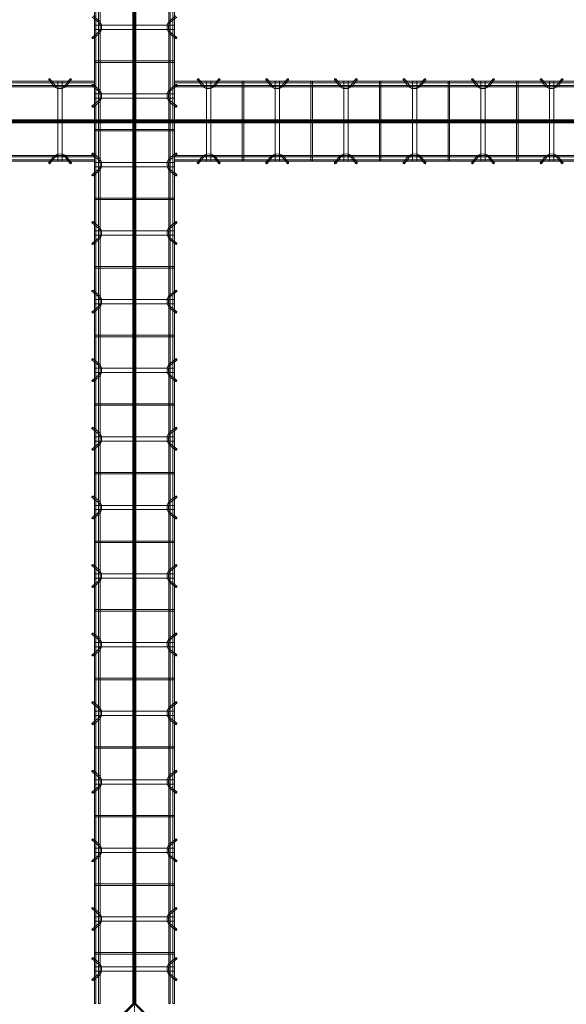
# Model space of a CAD drawing. Header units: inches. Extents: x -4136 to 1945, y -6639 to 12387.
# Tile 356 of 656: x -2847 to -2752, y 10487 to 10660. Entities that reach past the tile are written whole.
import ezdxf

# ---------------------------------------------------------------- set-up
doc = ezdxf.new("R2010")
doc.units = ezdxf.units.IN
doc.header["$MEASUREMENT"] = 0
doc.linetypes.add('Línea de rejilla', pattern=[0.875, 0.5, -0.125, 0.125, -0.125])
for name, color, linetype, lineweight in [('A-FLOR', 7, 'Continuous', 9), ('A-GENM', 7, 'Continuous', 9), ('S-BEAM', 7, 'Continuous', 9), ('S-GRID', 7, 'Continuous', 9)]:
    doc.layers.add(name, color=color, linetype=linetype, lineweight=lineweight)

# ---------------------------------------------------------------- blocks, each defined once
blk = doc.blocks.new('Dowel bar assembly - Dowel bar assembly-673887-SLAB ON GROUND JOINTS')
at = {"layer": 'S-BEAM', "color": 253, "true_color": 0xaaaaaa}
for p, q in [((149.1, 1.98), (0, 1.98)), ((0, 1.98), (0, 1.72)), ((0, 1.72), (0, 1.98)), ((4.02, 2.23), (4.97, 1.03)), ((5.18, 1.19), (4.23, 2.39)), ((5.63, 1.99), (5.63, -12.01)), ((6.38, 1.99), (5.63, 1.99)), ((5.63, 1.99), (6.38, 1.99)), ((6.38, -12.01), (6.38, 1.99)), ((7.76, 2.39), (6.81, 1.19)), ((7.01, 1.03), (7.96, 2.23)), ((11.87, 1.99), (11.87, -12.01)), ((12.13, 1.99), (11.87, 1.99)), ((11.87, 1.99), (12.13, 1.99)), ((12.13, -12.01), (12.13, 1.99)), ((16.02, 2.23), (16.97, 1.03)), ((17.18, 1.19), (16.23, 2.39)), ((17.63, 1.99), (17.63, -12.01)), ((18.38, 1.99), (17.63, 1.99)), ((17.63, 1.99), (18.38, 1.99)), ((18.38, -12.01), (18.38, 1.99)), ((19.76, 2.39), (18.81, 1.19)), ((19.01, 1.03), (19.96, 2.23)), ((23.87, 1.99), (23.87, -12.01)), ((24.13, 1.99), (23.87, 1.99)), ((23.87, 1.99), (24.13, 1.99)), ((24.13, -12.01), (24.13, 1.99)), ((28.02, 2.23), (28.97, 1.03)), ((29.18, 1.19), (28.23, 2.39)), ((29.63, 1.99), (29.63, -12.01)), ((30.38, 1.99), (29.63, 1.99)), ((29.63, 1.99), (30.38, 1.99)), ((30.38, -12.01), (30.38, 1.99)), ((31.76, 2.39), (30.81, 1.19)), ((31.01, 1.03), (31.96, 2.23)), ((35.87, 1.99), (35.87, -12.01)), ((36.13, 1.99), (35.87, 1.99)), ((35.87, 1.99), (36.13, 1.99)), ((36.13, -12.01), (36.13, 1.99)), ((40.02, 2.23), (40.97, 1.03)), ((41.18, 1.19), (40.23, 2.39)), ((41.63, 1.99), (41.63, -12.01)), ((42.38, 1.99), (41.63, 1.99)), ((41.63, 1.99), (42.38, 1.99)), ((42.38, -12.01), (42.38, 1.99)), ((43.76, 2.39), (42.81, 1.19)), ((43.01, 1.03), (43.96, 2.23)), ((47.87, 1.99), (47.87, -12.01)), ((48.13, 1.99), (47.87, 1.99)), ((47.87, 1.99), (48.13, 1.99)), ((48.13, -12.01), (48.13, 1.99)), ((52.02, 2.23), (52.97, 1.03)), ((53.18, 1.19), (52.23, 2.39)), ((53.63, 1.99), (53.63, -12.01)), ((54.38, 1.99), (53.63, 1.99)), ((53.63, 1.99), (54.38, 1.99)), ((54.38, -12.01), (54.38, 1.99)), ((55.76, 2.39), (54.81, 1.19)), ((55.01, 1.03), (55.96, 2.23)), ((59.87, 1.99), (59.87, -12.01)), ((60.13, 1.99), (59.87, 1.99)), ((59.87, 1.99), (60.13, 1.99)), ((60.13, -12.01), (60.13, 1.99)), ((64.02, 2.23), (64.97, 1.03)), ((65.18, 1.19), (64.23, 2.39)), ((65.63, 1.99), (65.63, -12.01)), ((66.38, 1.99), (65.63, 1.99)), ((65.63, 1.99), (66.38, 1.99)), ((66.38, -12.01), (66.38, 1.99)), ((67.76, 2.39), (66.81, 1.19)), ((67.01, 1.03), (67.96, 2.23)), ((0, 1.72), (149.1, 1.72)), ((149.1, 1.25), (0, 1.25)), ((0, 0.99), (0, 1.25)), ((0, 1.25), (0, 0.99)), ((0, 0.99), (149.1, 0.99)), ((149.1, -11.01), (0, -11.01)), ((0, -11.27), (0, -11.01)), ((0, -11.01), (0, -11.27)), ((0, -11.27), (149.1, -11.27)), ((149.1, -11.74), (0, -11.74)), ((0, -12), (0, -11.74)), ((0, -11.74), (0, -12)), ((0, -12), (149.1, -12)), ((4.97, -11.05), (4.02, -12.25)), ((4.23, -12.41), (5.18, -11.21)), ((6.38, -12.01), (5.63, -12.01)), ((5.63, -12.01), (6.38, -12.01)), ((6.81, -11.21), (7.76, -12.41)), ((7.96, -12.25), (7.01, -11.05)), ((12.13, -12.01), (11.87, -12.01)), ((11.87, -12.01), (12.13, -12.01)), ((16.97, -11.05), (16.02, -12.25)), ((16.23, -12.41), (17.18, -11.21)), ((18.38, -12.01), (17.63, -12.01)), ((17.63, -12.01), (18.38, -12.01)), ((18.81, -11.21), (19.76, -12.41)), ((19.96, -12.25), (19.01, -11.05)), ((24.13, -12.01), (23.87, -12.01)), ((23.87, -12.01), (24.13, -12.01)), ((28.97, -11.05), (28.02, -12.25)), ((28.23, -12.41), (29.18, -11.21)), ((30.38, -12.01), (29.63, -12.01)), ((29.63, -12.01), (30.38, -12.01)), ((30.81, -11.21), (31.76, -12.41)), ((31.96, -12.25), (31.01, -11.05)), ((36.13, -12.01), (35.87, -12.01)), ((35.87, -12.01), (36.13, -12.01)), ((40.97, -11.05), (40.02, -12.25)), ((40.23, -12.41), (41.18, -11.21)), ((42.38, -12.01), (41.63, -12.01)), ((41.63, -12.01), (42.38, -12.01)), ((42.81, -11.21), (43.76, -12.41)), ((43.96, -12.25), (43.01, -11.05)), ((48.13, -12.01), (47.87, -12.01)), ((47.87, -12.01), (48.13, -12.01)), ((52.97, -11.05), (52.02, -12.25)), ((52.23, -12.41), (53.18, -11.21)), ((54.38, -12.01), (53.63, -12.01)), ((53.63, -12.01), (54.38, -12.01)), ((54.81, -11.21), (55.76, -12.41)), ((55.96, -12.25), (55.01, -11.05)), ((60.13, -12.01), (59.87, -12.01)), ((59.87, -12.01), (60.13, -12.01)), ((64.97, -11.05), (64.02, -12.25)), ((64.23, -12.41), (65.18, -11.21)), ((66.38, -12.01), (65.63, -12.01)), ((65.63, -12.01), (66.38, -12.01)), ((66.81, -11.21), (67.76, -12.41)), ((67.96, -12.25), (67.01, -11.05))]:
    blk.add_line(p, q, dxfattribs=at)
at = {"layer": 'S-BEAM', "color": 253, "true_color": 0xaaaaaa, "flags": 128}
for points in [[(4.97, 1.03), (5.53, 0.73), (6.39, 0.72), (6.97, 0.99), (7.01, 1.03)], [(5.18, 1.19), (5.62, 0.97), (6.38, 0.98), (6.81, 1.19)], [(16.97, 1.03), (17.53, 0.73), (18.39, 0.72), (18.97, 0.99), (19.01, 1.03)], [(17.18, 1.19), (17.62, 0.97), (18.38, 0.98), (18.81, 1.19)], [(28.97, 1.03), (29.53, 0.73), (30.39, 0.72), (30.97, 0.99), (31.01, 1.03)], [(29.18, 1.19), (29.62, 0.97), (30.38, 0.98), (30.81, 1.19)], [(40.97, 1.03), (41.53, 0.73), (42.39, 0.72), (42.97, 0.99), (43.01, 1.03)], [(41.18, 1.19), (41.62, 0.97), (42.38, 0.98), (42.81, 1.19)], [(52.97, 1.03), (53.53, 0.73), (54.39, 0.72), (54.97, 0.99), (55.01, 1.03)], [(53.18, 1.19), (53.62, 0.97), (54.38, 0.98), (54.81, 1.19)], [(64.97, 1.03), (65.53, 0.73), (66.39, 0.72), (66.97, 0.99), (67.01, 1.03)], [(65.18, 1.19), (65.62, 0.97), (66.38, 0.98), (66.81, 1.19)], [(4.97, -11.05), (5.53, -10.75), (6.39, -10.74), (6.97, -11.01), (7.01, -11.05)], [(5.18, -11.21), (5.62, -10.99), (6.38, -11), (6.81, -11.21)], [(16.97, -11.05), (17.53, -10.75), (18.39, -10.74), (18.97, -11.01), (19.01, -11.05)], [(17.18, -11.21), (17.62, -10.99), (18.38, -11), (18.81, -11.21)], [(28.97, -11.05), (29.53, -10.75), (30.39, -10.74), (30.97, -11.01), (31.01, -11.05)], [(29.18, -11.21), (29.62, -10.99), (30.38, -11), (30.81, -11.21)], [(40.97, -11.05), (41.53, -10.75), (42.39, -10.74), (42.97, -11.01), (43.01, -11.05)], [(41.18, -11.21), (41.62, -10.99), (42.38, -11), (42.81, -11.21)], [(52.97, -11.05), (53.53, -10.75), (54.39, -10.74), (54.97, -11.01), (55.01, -11.05)], [(53.18, -11.21), (53.62, -10.99), (54.38, -11), (54.81, -11.21)], [(64.97, -11.05), (65.53, -10.75), (66.39, -10.74), (66.97, -11.01), (67.01, -11.05)], [(65.18, -11.21), (65.62, -10.99), (66.38, -11), (66.81, -11.21)]]:
    blk.add_lwpolyline(points, dxfattribs=at)
at = {"layer": 'S-BEAM', "color": 253, "true_color": 0xaaaaaa}
for centre, major_axis, start_param, end_param in [((4.12, 2.31), (0.101, 0.08), 5.709265, 8.850858), ((4.12, 2.31), (0.101, 0.08), 2.567673, 5.709265), ((7.86, 2.31), (-0.101, 0.08), 3.715513, 6.857105), ((7.86, 2.31), (-0.101, 0.08), 0.57392, 3.715513), ((16.12, 2.31), (0.101, 0.08), 5.709265, 8.850858), ((16.12, 2.31), (0.101, 0.08), 2.567673, 5.709265), ((19.86, 2.31), (-0.101, 0.08), 3.715513, 6.857105), ((19.86, 2.31), (-0.101, 0.08), 0.57392, 3.715513), ((28.12, 2.31), (0.101, 0.08), 5.709265, 8.850858), ((28.12, 2.31), (0.101, 0.08), 2.567673, 5.709265), ((31.86, 2.31), (-0.101, 0.08), 3.715513, 6.857105), ((31.86, 2.31), (-0.101, 0.08), 0.57392, 3.715513), ((40.12, 2.31), (0.101, 0.08), 5.709265, 8.850858), ((40.12, 2.31), (0.101, 0.08), 2.567673, 5.709265), ((43.86, 2.31), (-0.101, 0.08), 3.715513, 6.857105), ((43.86, 2.31), (-0.101, 0.08), 0.57392, 3.715513), ((52.12, 2.31), (0.101, 0.08), 5.709265, 8.850858), ((52.12, 2.31), (0.101, 0.08), 2.567673, 5.709265), ((55.86, 2.31), (-0.101, 0.08), 3.715513, 6.857105), ((55.86, 2.31), (-0.101, 0.08), 0.57392, 3.715513), ((64.12, 2.31), (0.101, 0.08), 5.709265, 8.850858), ((64.12, 2.31), (0.101, 0.08), 2.567673, 5.709265), ((67.86, 2.31), (-0.101, 0.08), 3.715513, 6.857105), ((67.86, 2.31), (-0.101, 0.08), 0.57392, 3.715513), ((4.12, -12.33), (-0.101, 0.08), 3.715513, 6.857105), ((4.12, -12.33), (-0.101, 0.08), 0.57392, 3.715513), ((7.86, -12.33), (0.101, 0.08), 5.709265, 8.850858), ((7.86, -12.33), (0.101, 0.08), 2.567673, 5.709265), ((16.12, -12.33), (-0.101, 0.08), 3.715513, 6.857105), ((16.12, -12.33), (-0.101, 0.08), 0.57392, 3.715513), ((19.86, -12.33), (0.101, 0.08), 5.709265, 8.850858), ((19.86, -12.33), (0.101, 0.08), 2.567673, 5.709265), ((28.12, -12.33), (-0.101, 0.08), 3.715513, 6.857105), ((28.12, -12.33), (-0.101, 0.08), 0.57392, 3.715513), ((31.86, -12.33), (0.101, 0.08), 5.709265, 8.850858), ((31.86, -12.33), (0.101, 0.08), 2.567673, 5.709265), ((40.12, -12.33), (-0.101, 0.08), 3.715513, 6.857105), ((40.12, -12.33), (-0.101, 0.08), 0.57392, 3.715513), ((43.86, -12.33), (0.101, 0.08), 5.709265, 8.850858), ((43.86, -12.33), (0.101, 0.08), 2.567673, 5.709265), ((52.12, -12.33), (-0.101, 0.08), 3.715513, 6.857105), ((52.12, -12.33), (-0.101, 0.08), 0.57392, 3.715513), ((55.86, -12.33), (0.101, 0.08), 5.709265, 8.850858), ((55.86, -12.33), (0.101, 0.08), 2.567673, 5.709265), ((64.12, -12.33), (-0.101, 0.08), 3.715513, 6.857105), ((64.12, -12.33), (-0.101, 0.08), 0.57392, 3.715513), ((67.86, -12.33), (0.101, 0.08), 5.709265, 8.850858), ((67.86, -12.33), (0.101, 0.08), 2.567673, 5.709265)]:
    blk.add_ellipse(centre, major_axis=major_axis, ratio=0.816528, start_param=start_param, end_param=end_param, dxfattribs=at)
blk = doc.blocks.new('Dowel bar assembly - Dowel bar assembly-674113-SLAB ON GROUND JOINTS')
at = {"layer": 'S-BEAM', "color": 253, "true_color": 0xaaaaaa}
for p, q in [((148.9, 1.98), (0, 1.98)), ((140.92, 2.23), (141.87, 1.03)), ((142.07, 1.19), (141.12, 2.39)), ((142.52, 1.99), (142.52, -12.01)), ((143.27, 1.99), (142.52, 1.99)), ((142.52, 1.99), (143.27, 1.99)), ((143.27, -12.01), (143.27, 1.99)), ((144.66, 2.39), (143.71, 1.19)), ((143.91, 1.03), (144.86, 2.23)), ((148.9, 1.98), (148.9, 1.72)), ((148.9, 1.72), (148.9, 1.98)), ((0, 1.72), (148.9, 1.72)), ((148.9, 1.25), (0, 1.25)), ((0, 0.99), (148.9, 0.99)), ((148.9, 0.99), (148.9, 1.25)), ((148.9, 1.25), (148.9, 0.99)), ((148.9, -11.01), (0, -11.01)), ((0, -11.27), (148.9, -11.27)), ((148.9, -11.74), (0, -11.74)), ((0, -12), (148.9, -12)), ((141.87, -11.05), (140.92, -12.25)), ((141.12, -12.41), (142.07, -11.21)), ((143.27, -12.01), (142.52, -12.01)), ((142.52, -12.01), (143.27, -12.01)), ((143.71, -11.21), (144.66, -12.41)), ((144.86, -12.25), (143.91, -11.05)), ((148.9, -11.27), (148.9, -11.01)), ((148.9, -11.01), (148.9, -11.27)), ((148.9, -12), (148.9, -11.74)), ((148.9, -11.74), (148.9, -12))]:
    blk.add_line(p, q, dxfattribs=at)
at = {"layer": 'S-BEAM', "color": 253, "true_color": 0xaaaaaa, "flags": 128}
for points in [[(141.87, 1.03), (142.42, 0.73), (143.28, 0.72), (143.87, 0.99), (143.91, 1.03)], [(142.07, 1.19), (142.52, 0.97), (143.28, 0.98), (143.71, 1.19)], [(141.87, -11.05), (142.42, -10.75), (143.28, -10.74), (143.87, -11.01), (143.91, -11.05)], [(142.07, -11.21), (142.52, -10.99), (143.28, -11), (143.71, -11.21)]]:
    blk.add_lwpolyline(points, dxfattribs=at)
at = {"layer": 'S-BEAM', "color": 253, "true_color": 0xaaaaaa}
for centre, major_axis, start_param, end_param in [((141.02, 2.31), (0.101, 0.08), 5.709265, 8.850858), ((141.02, 2.31), (0.101, 0.08), 2.567673, 5.709265), ((144.76, 2.31), (-0.101, 0.08), 3.715513, 6.857105), ((144.76, 2.31), (-0.101, 0.08), 0.57392, 3.715513), ((141.02, -12.33), (-0.101, 0.08), 3.715513, 6.857105), ((141.02, -12.33), (-0.101, 0.08), 0.57392, 3.715513), ((144.76, -12.33), (0.101, 0.08), 5.709265, 8.850858), ((144.76, -12.33), (0.101, 0.08), 2.567673, 5.709265)]:
    blk.add_ellipse(centre, major_axis=major_axis, ratio=0.816528, start_param=start_param, end_param=end_param, dxfattribs=at)
blk = doc.blocks.new('Dowel bar assembly - Dowel bar assembly-675476-SLAB ON GROUND JOINTS')
at = {"layer": 'S-BEAM', "color": 253, "true_color": 0xaaaaaa}
for p, q in [((308.76, 1.98), (0, 1.98)), ((136.02, 2.23), (136.97, 1.03)), ((137.18, 1.19), (136.23, 2.39)), ((137.63, 1.99), (137.63, -12.01)), ((138.38, 1.99), (137.63, 1.99)), ((137.63, 1.99), (138.38, 1.99)), ((138.38, -12.01), (138.38, 1.99)), ((139.76, 2.39), (138.81, 1.19)), ((139.01, 1.03), (139.96, 2.23)), ((143.87, 1.99), (143.87, -12.01)), ((144.13, 1.99), (143.87, 1.99)), ((143.87, 1.99), (144.13, 1.99)), ((144.13, -12.01), (144.13, 1.99)), ((148.02, 2.23), (148.97, 1.03)), ((149.18, 1.19), (148.23, 2.39)), ((149.63, 1.99), (149.63, -12.01)), ((150.38, 1.99), (149.63, 1.99)), ((149.63, 1.99), (150.38, 1.99)), ((150.38, -12.01), (150.38, 1.99)), ((151.76, 2.39), (150.81, 1.19)), ((151.01, 1.03), (151.96, 2.23)), ((155.87, 1.99), (155.87, -12.01)), ((156.13, 1.99), (155.87, 1.99)), ((155.87, 1.99), (156.13, 1.99)), ((156.13, -12.01), (156.13, 1.99)), ((160.02, 2.23), (160.97, 1.03)), ((161.18, 1.19), (160.23, 2.39)), ((161.63, 1.99), (161.63, -12.01)), ((162.38, 1.99), (161.63, 1.99)), ((161.63, 1.99), (162.38, 1.99)), ((162.38, -12.01), (162.38, 1.99)), ((163.76, 2.39), (162.81, 1.19)), ((163.01, 1.03), (163.96, 2.23)), ((167.87, 1.99), (167.87, -12.01)), ((168.13, 1.99), (167.87, 1.99)), ((167.87, 1.99), (168.13, 1.99)), ((168.13, -12.01), (168.13, 1.99)), ((172.02, 2.23), (172.97, 1.03)), ((173.18, 1.19), (172.23, 2.39)), ((173.63, 1.99), (173.63, -12.01)), ((174.38, 1.99), (173.63, 1.99)), ((173.63, 1.99), (174.38, 1.99)), ((174.38, -12.01), (174.38, 1.99)), ((175.76, 2.39), (174.81, 1.19)), ((175.01, 1.03), (175.96, 2.23)), ((179.87, 1.99), (179.87, -12.01)), ((180.13, 1.99), (179.87, 1.99)), ((179.87, 1.99), (180.13, 1.99)), ((180.13, -12.01), (180.13, 1.99)), ((184.02, 2.23), (184.97, 1.03)), ((185.18, 1.19), (184.23, 2.39)), ((185.63, 1.99), (185.63, -12.01)), ((186.38, 1.99), (185.63, 1.99)), ((185.63, 1.99), (186.38, 1.99)), ((186.38, -12.01), (186.38, 1.99)), ((187.76, 2.39), (186.81, 1.19)), ((187.01, 1.03), (187.96, 2.23)), ((191.87, 1.99), (191.87, -12.01)), ((192.13, 1.99), (191.87, 1.99)), ((191.87, 1.99), (192.13, 1.99)), ((192.13, -12.01), (192.13, 1.99)), ((196.02, 2.23), (196.97, 1.03)), ((197.18, 1.19), (196.23, 2.39)), ((197.63, 1.99), (197.63, -12.01)), ((198.38, 1.99), (197.63, 1.99)), ((197.63, 1.99), (198.38, 1.99)), ((198.38, -12.01), (198.38, 1.99)), ((199.76, 2.39), (198.81, 1.19)), ((199.01, 1.03), (199.96, 2.23)), ((203.87, 1.99), (203.87, -12.01)), ((204.13, 1.99), (203.87, 1.99)), ((203.87, 1.99), (204.13, 1.99)), ((204.13, -12.01), (204.13, 1.99)), ((208.02, 2.23), (208.97, 1.03)), ((209.18, 1.19), (208.23, 2.39)), ((209.63, 1.99), (209.63, -12.01)), ((210.38, 1.99), (209.63, 1.99)), ((209.63, 1.99), (210.38, 1.99)), ((210.38, -12.01), (210.38, 1.99)), ((211.76, 2.39), (210.81, 1.19)), ((211.01, 1.03), (211.96, 2.23)), ((215.87, 1.99), (215.87, -12.01)), ((216.13, 1.99), (215.87, 1.99)), ((215.87, 1.99), (216.13, 1.99)), ((216.13, -12.01), (216.13, 1.99)), ((220.02, 2.23), (220.97, 1.03)), ((221.18, 1.19), (220.23, 2.39)), ((221.63, 1.99), (221.63, -12.01)), ((222.38, 1.99), (221.63, 1.99)), ((221.63, 1.99), (222.38, 1.99)), ((222.38, -12.01), (222.38, 1.99)), ((223.76, 2.39), (222.81, 1.19)), ((223.01, 1.03), (223.96, 2.23)), ((227.87, 1.99), (227.87, -12.01)), ((228.13, 1.99), (227.87, 1.99)), ((227.87, 1.99), (228.13, 1.99)), ((228.13, -12.01), (228.13, 1.99)), ((232.02, 2.23), (232.97, 1.03)), ((233.18, 1.19), (232.23, 2.39)), ((233.63, 1.99), (233.63, -12.01)), ((234.38, 1.99), (233.63, 1.99)), ((233.63, 1.99), (234.38, 1.99)), ((234.38, -12.01), (234.38, 1.99)), ((235.76, 2.39), (234.81, 1.19)), ((235.01, 1.03), (235.96, 2.23)), ((239.87, 1.99), (239.87, -12.01)), ((240.13, 1.99), (239.87, 1.99)), ((239.87, 1.99), (240.13, 1.99)), ((240.13, -12.01), (240.13, 1.99)), ((244.02, 2.23), (244.97, 1.03)), ((245.18, 1.19), (244.23, 2.39)), ((245.63, 1.99), (245.63, -12.01)), ((246.38, 1.99), (245.63, 1.99)), ((245.63, 1.99), (246.38, 1.99)), ((246.38, -12.01), (246.38, 1.99)), ((247.76, 2.39), (246.81, 1.19)), ((247.01, 1.03), (247.96, 2.23)), ((251.87, 1.99), (251.87, -12.01)), ((252.13, 1.99), (251.87, 1.99)), ((251.87, 1.99), (252.13, 1.99)), ((252.13, -12.01), (252.13, 1.99)), ((256.02, 2.23), (256.97, 1.03)), ((257.18, 1.19), (256.23, 2.39)), ((257.63, 1.99), (257.63, -12.01)), ((258.38, 1.99), (257.63, 1.99)), ((257.63, 1.99), (258.38, 1.99)), ((258.38, -12.01), (258.38, 1.99)), ((259.76, 2.39), (258.81, 1.19)), ((259.01, 1.03), (259.96, 2.23)), ((263.87, 1.99), (263.87, -12.01)), ((264.13, 1.99), (263.87, 1.99)), ((263.87, 1.99), (264.13, 1.99)), ((264.13, -12.01), (264.13, 1.99)), ((268.02, 2.23), (268.97, 1.03)), ((269.18, 1.19), (268.23, 2.39)), ((269.63, 1.99), (269.63, -12.01)), ((270.38, 1.99), (269.63, 1.99)), ((269.63, 1.99), (270.38, 1.99)), ((270.38, -12.01), (270.38, 1.99)), ((271.76, 2.39), (270.81, 1.19)), ((271.01, 1.03), (271.96, 2.23)), ((275.87, 1.99), (275.87, -12.01)), ((276.13, 1.99), (275.87, 1.99)), ((275.87, 1.99), (276.13, 1.99)), ((276.13, -12.01), (276.13, 1.99)), ((280.02, 2.23), (280.97, 1.03)), ((281.18, 1.19), (280.23, 2.39)), ((281.63, 1.99), (281.63, -12.01)), ((282.38, 1.99), (281.63, 1.99)), ((281.63, 1.99), (282.38, 1.99)), ((282.38, -12.01), (282.38, 1.99)), ((283.76, 2.39), (282.81, 1.19)), ((283.01, 1.03), (283.96, 2.23)), ((287.87, 1.99), (287.87, -12.01)), ((288.13, 1.99), (287.87, 1.99)), ((287.87, 1.99), (288.13, 1.99)), ((288.13, -12.01), (288.13, 1.99)), ((292.02, 2.23), (292.97, 1.03)), ((293.18, 1.19), (292.23, 2.39)), ((293.63, 1.99), (293.63, -12.01)), ((294.38, 1.99), (293.63, 1.99)), ((293.63, 1.99), (294.38, 1.99)), ((294.38, -12.01), (294.38, 1.99)), ((295.76, 2.39), (294.81, 1.19)), ((295.01, 1.03), (295.96, 2.23)), ((299.87, 1.99), (299.87, -12.01)), ((300.13, 1.99), (299.87, 1.99)), ((299.87, 1.99), (300.13, 1.99)), ((300.13, -12.01), (300.13, 1.99)), ((300.79, 2.23), (301.74, 1.03)), ((301.94, 1.19), (300.99, 2.39)), ((302.39, 1.99), (302.39, -12.01)), ((303.14, 1.99), (302.39, 1.99)), ((302.39, 1.99), (303.14, 1.99)), ((303.14, -12.01), (303.14, 1.99)), ((304.53, 2.39), (303.58, 1.19)), ((303.78, 1.03), (304.73, 2.23)), ((308.76, 1.98), (308.76, 1.72)), ((308.76, 1.72), (308.76, 1.98)), ((0, 1.72), (308.76, 1.72)), ((308.76, 1.25), (0, 1.25)), ((0, 0.99), (308.76, 0.99)), ((308.76, 0.99), (308.76, 1.25)), ((308.76, 1.25), (308.76, 0.99)), ((308.76, -11.01), (0, -11.01)), ((0, -11.27), (308.76, -11.27)), ((308.76, -11.74), (0, -11.74)), ((0, -12), (308.76, -12)), ((136.97, -11.05), (136.02, -12.25)), ((136.23, -12.41), (137.18, -11.21)), ((138.38, -12.01), (137.63, -12.01)), ((137.63, -12.01), (138.38, -12.01)), ((138.81, -11.21), (139.76, -12.41)), ((139.96, -12.25), (139.01, -11.05)), ((144.13, -12.01), (143.87, -12.01)), ((143.87, -12.01), (144.13, -12.01)), ((148.97, -11.05), (148.02, -12.25)), ((148.23, -12.41), (149.18, -11.21)), ((150.38, -12.01), (149.63, -12.01)), ((149.63, -12.01), (150.38, -12.01)), ((150.81, -11.21), (151.76, -12.41)), ((151.96, -12.25), (151.01, -11.05)), ((156.13, -12.01), (155.87, -12.01)), ((155.87, -12.01), (156.13, -12.01)), ((160.97, -11.05), (160.02, -12.25)), ((160.23, -12.41), (161.18, -11.21)), ((162.38, -12.01), (161.63, -12.01)), ((161.63, -12.01), (162.38, -12.01)), ((162.81, -11.21), (163.76, -12.41)), ((163.96, -12.25), (163.01, -11.05)), ((168.13, -12.01), (167.87, -12.01)), ((167.87, -12.01), (168.13, -12.01)), ((172.97, -11.05), (172.02, -12.25)), ((172.23, -12.41), (173.18, -11.21)), ((174.38, -12.01), (173.63, -12.01)), ((173.63, -12.01), (174.38, -12.01)), ((174.81, -11.21), (175.76, -12.41)), ((175.96, -12.25), (175.01, -11.05)), ((180.13, -12.01), (179.87, -12.01)), ((179.87, -12.01), (180.13, -12.01)), ((184.97, -11.05), (184.02, -12.25)), ((184.23, -12.41), (185.18, -11.21)), ((186.38, -12.01), (185.63, -12.01)), ((185.63, -12.01), (186.38, -12.01)), ((186.81, -11.21), (187.76, -12.41)), ((187.96, -12.25), (187.01, -11.05)), ((192.13, -12.01), (191.87, -12.01)), ((191.87, -12.01), (192.13, -12.01)), ((196.97, -11.05), (196.02, -12.25)), ((196.23, -12.41), (197.18, -11.21)), ((198.38, -12.01), (197.63, -12.01)), ((197.63, -12.01), (198.38, -12.01)), ((198.81, -11.21), (199.76, -12.41)), ((199.96, -12.25), (199.01, -11.05)), ((204.13, -12.01), (203.87, -12.01)), ((203.87, -12.01), (204.13, -12.01)), ((208.97, -11.05), (208.02, -12.25)), ((208.23, -12.41), (209.18, -11.21)), ((210.38, -12.01), (209.63, -12.01)), ((209.63, -12.01), (210.38, -12.01)), ((210.81, -11.21), (211.76, -12.41)), ((211.96, -12.25), (211.01, -11.05)), ((216.13, -12.01), (215.87, -12.01)), ((215.87, -12.01), (216.13, -12.01)), ((220.97, -11.05), (220.02, -12.25)), ((220.23, -12.41), (221.18, -11.21)), ((222.38, -12.01), (221.63, -12.01)), ((221.63, -12.01), (222.38, -12.01)), ((222.81, -11.21), (223.76, -12.41)), ((223.96, -12.25), (223.01, -11.05)), ((228.13, -12.01), (227.87, -12.01)), ((227.87, -12.01), (228.13, -12.01)), ((232.97, -11.05), (232.02, -12.25)), ((232.23, -12.41), (233.18, -11.21)), ((234.38, -12.01), (233.63, -12.01)), ((233.63, -12.01), (234.38, -12.01)), ((234.81, -11.21), (235.76, -12.41)), ((235.96, -12.25), (235.01, -11.05)), ((240.13, -12.01), (239.87, -12.01)), ((239.87, -12.01), (240.13, -12.01)), ((244.97, -11.05), (244.02, -12.25)), ((244.23, -12.41), (245.18, -11.21)), ((246.38, -12.01), (245.63, -12.01)), ((245.63, -12.01), (246.38, -12.01)), ((246.81, -11.21), (247.76, -12.41)), ((247.96, -12.25), (247.01, -11.05)), ((252.13, -12.01), (251.87, -12.01)), ((251.87, -12.01), (252.13, -12.01)), ((256.97, -11.05), (256.02, -12.25)), ((256.23, -12.41), (257.18, -11.21)), ((258.38, -12.01), (257.63, -12.01)), ((257.63, -12.01), (258.38, -12.01)), ((258.81, -11.21), (259.76, -12.41)), ((259.96, -12.25), (259.01, -11.05)), ((264.13, -12.01), (263.87, -12.01)), ((263.87, -12.01), (264.13, -12.01)), ((268.97, -11.05), (268.02, -12.25)), ((268.23, -12.41), (269.18, -11.21)), ((270.38, -12.01), (269.63, -12.01)), ((269.63, -12.01), (270.38, -12.01)), ((270.81, -11.21), (271.76, -12.41)), ((271.96, -12.25), (271.01, -11.05)), ((276.13, -12.01), (275.87, -12.01)), ((275.87, -12.01), (276.13, -12.01)), ((280.97, -11.05), (280.02, -12.25)), ((280.23, -12.41), (281.18, -11.21)), ((282.38, -12.01), (281.63, -12.01)), ((281.63, -12.01), (282.38, -12.01)), ((282.81, -11.21), (283.76, -12.41)), ((283.96, -12.25), (283.01, -11.05)), ((288.13, -12.01), (287.87, -12.01)), ((287.87, -12.01), (288.13, -12.01)), ((292.97, -11.05), (292.02, -12.25)), ((292.23, -12.41), (293.18, -11.21)), ((294.38, -12.01), (293.63, -12.01)), ((293.63, -12.01), (294.38, -12.01)), ((294.81, -11.21), (295.76, -12.41)), ((295.96, -12.25), (295.01, -11.05)), ((300.13, -12.01), (299.87, -12.01)), ((299.87, -12.01), (300.13, -12.01)), ((301.74, -11.05), (300.79, -12.25)), ((300.99, -12.41), (301.94, -11.21)), ((303.14, -12.01), (302.39, -12.01)), ((302.39, -12.01), (303.14, -12.01)), ((303.58, -11.21), (304.53, -12.41)), ((304.73, -12.25), (303.78, -11.05)), ((308.76, -11.27), (308.76, -11.01)), ((308.76, -11.01), (308.76, -11.27)), ((308.76, -12), (308.76, -11.74)), ((308.76, -11.74), (308.76, -12))]:
    blk.add_line(p, q, dxfattribs=at)
at = {"layer": 'S-BEAM', "color": 253, "true_color": 0xaaaaaa, "flags": 128}
for points in [[(136.97, 1.03), (137.53, 0.73), (138.39, 0.72), (138.97, 0.99), (139.01, 1.03)], [(137.18, 1.19), (137.62, 0.97), (138.38, 0.98), (138.81, 1.19)], [(148.97, 1.03), (149.53, 0.73), (150.39, 0.72), (150.97, 0.99), (151.01, 1.03)], [(149.18, 1.19), (149.62, 0.97), (150.38, 0.98), (150.81, 1.19)], [(160.97, 1.03), (161.53, 0.73), (162.39, 0.72), (162.97, 0.99), (163.01, 1.03)], [(161.18, 1.19), (161.62, 0.97), (162.38, 0.98), (162.81, 1.19)], [(172.97, 1.03), (173.53, 0.73), (174.39, 0.72), (174.97, 0.99), (175.01, 1.03)], [(173.18, 1.19), (173.62, 0.97), (174.38, 0.98), (174.81, 1.19)], [(184.97, 1.03), (185.53, 0.73), (186.39, 0.72), (186.97, 0.99), (187.01, 1.03)], [(185.18, 1.19), (185.62, 0.97), (186.38, 0.98), (186.81, 1.19)], [(196.97, 1.03), (197.53, 0.73), (198.39, 0.72), (198.97, 0.99), (199.01, 1.03)], [(197.18, 1.19), (197.62, 0.97), (198.38, 0.98), (198.81, 1.19)], [(208.97, 1.03), (209.53, 0.73), (210.39, 0.72), (210.97, 0.99), (211.01, 1.03)], [(209.18, 1.19), (209.62, 0.97), (210.38, 0.98), (210.81, 1.19)], [(220.97, 1.03), (221.53, 0.73), (222.39, 0.72), (222.97, 0.99), (223.01, 1.03)], [(221.18, 1.19), (221.62, 0.97), (222.38, 0.98), (222.81, 1.19)], [(232.97, 1.03), (233.53, 0.73), (234.39, 0.72), (234.97, 0.99), (235.01, 1.03)], [(233.18, 1.19), (233.62, 0.97), (234.38, 0.98), (234.81, 1.19)], [(244.97, 1.03), (245.53, 0.73), (246.39, 0.72), (246.97, 0.99), (247.01, 1.03)], [(245.18, 1.19), (245.62, 0.97), (246.38, 0.98), (246.81, 1.19)], [(256.97, 1.03), (257.53, 0.73), (258.39, 0.72), (258.97, 0.99), (259.01, 1.03)], [(257.18, 1.19), (257.62, 0.97), (258.38, 0.98), (258.81, 1.19)], [(268.97, 1.03), (269.53, 0.73), (270.39, 0.72), (270.97, 0.99), (271.01, 1.03)], [(269.18, 1.19), (269.62, 0.97), (270.38, 0.98), (270.81, 1.19)], [(280.97, 1.03), (281.53, 0.73), (282.39, 0.72), (282.97, 0.99), (283.01, 1.03)], [(281.18, 1.19), (281.62, 0.97), (282.38, 0.98), (282.81, 1.19)], [(292.97, 1.03), (293.53, 0.73), (294.39, 0.72), (294.97, 0.99), (295.01, 1.03)], [(293.18, 1.19), (293.62, 0.97), (294.38, 0.98), (294.81, 1.19)], [(301.74, 1.03), (302.29, 0.73), (303.15, 0.72), (303.74, 0.99), (303.78, 1.03)], [(301.94, 1.19), (302.39, 0.97), (303.15, 0.98), (303.58, 1.19)], [(136.97, -11.05), (137.53, -10.75), (138.39, -10.74), (138.97, -11.01), (139.01, -11.05)], [(137.18, -11.21), (137.62, -10.99), (138.38, -11), (138.81, -11.21)], [(148.97, -11.05), (149.53, -10.75), (150.39, -10.74), (150.97, -11.01), (151.01, -11.05)], [(149.18, -11.21), (149.62, -10.99), (150.38, -11), (150.81, -11.21)], [(160.97, -11.05), (161.53, -10.75), (162.39, -10.74), (162.97, -11.01), (163.01, -11.05)], [(161.18, -11.21), (161.62, -10.99), (162.38, -11), (162.81, -11.21)], [(172.97, -11.05), (173.53, -10.75), (174.39, -10.74), (174.97, -11.01), (175.01, -11.05)], [(173.18, -11.21), (173.62, -10.99), (174.38, -11), (174.81, -11.21)], [(184.97, -11.05), (185.53, -10.75), (186.39, -10.74), (186.97, -11.01), (187.01, -11.05)], [(185.18, -11.21), (185.62, -10.99), (186.38, -11), (186.81, -11.21)], [(196.97, -11.05), (197.53, -10.75), (198.39, -10.74), (198.97, -11.01), (199.01, -11.05)], [(197.18, -11.21), (197.62, -10.99), (198.38, -11), (198.81, -11.21)], [(208.97, -11.05), (209.53, -10.75), (210.39, -10.74), (210.97, -11.01), (211.01, -11.05)], [(209.18, -11.21), (209.62, -10.99), (210.38, -11), (210.81, -11.21)], [(220.97, -11.05), (221.53, -10.75), (222.39, -10.74), (222.97, -11.01), (223.01, -11.05)], [(221.18, -11.21), (221.62, -10.99), (222.38, -11), (222.81, -11.21)], [(232.97, -11.05), (233.53, -10.75), (234.39, -10.74), (234.97, -11.01), (235.01, -11.05)], [(233.18, -11.21), (233.62, -10.99), (234.38, -11), (234.81, -11.21)], [(244.97, -11.05), (245.53, -10.75), (246.39, -10.74), (246.97, -11.01), (247.01, -11.05)], [(245.18, -11.21), (245.62, -10.99), (246.38, -11), (246.81, -11.21)], [(256.97, -11.05), (257.53, -10.75), (258.39, -10.74), (258.97, -11.01), (259.01, -11.05)], [(257.18, -11.21), (257.62, -10.99), (258.38, -11), (258.81, -11.21)], [(268.97, -11.05), (269.53, -10.75), (270.39, -10.74), (270.97, -11.01), (271.01, -11.05)], [(269.18, -11.21), (269.62, -10.99), (270.38, -11), (270.81, -11.21)], [(280.97, -11.05), (281.53, -10.75), (282.39, -10.74), (282.97, -11.01), (283.01, -11.05)], [(281.18, -11.21), (281.62, -10.99), (282.38, -11), (282.81, -11.21)], [(292.97, -11.05), (293.53, -10.75), (294.39, -10.74), (294.97, -11.01), (295.01, -11.05)], [(293.18, -11.21), (293.62, -10.99), (294.38, -11), (294.81, -11.21)], [(301.74, -11.05), (302.29, -10.75), (303.15, -10.74), (303.74, -11.01), (303.78, -11.05)], [(301.94, -11.21), (302.39, -10.99), (303.15, -11), (303.58, -11.21)]]:
    blk.add_lwpolyline(points, dxfattribs=at)
at = {"layer": 'S-BEAM', "color": 253, "true_color": 0xaaaaaa}
for centre, major_axis, start_param, end_param in [((139.86, 2.31), (-0.101, 0.08), 3.715513, 6.857105), ((139.86, 2.31), (-0.101, 0.08), 0.57392, 3.715513), ((148.12, 2.31), (0.101, 0.08), 5.709265, 8.850858), ((148.12, 2.31), (0.101, 0.08), 2.567673, 5.709265), ((151.86, 2.31), (-0.101, 0.08), 3.715513, 6.857105), ((151.86, 2.31), (-0.101, 0.08), 0.57392, 3.715513), ((160.12, 2.31), (0.101, 0.08), 5.709265, 8.850858), ((160.12, 2.31), (0.101, 0.08), 2.567673, 5.709265), ((163.86, 2.31), (-0.101, 0.08), 3.715513, 6.857105), ((163.86, 2.31), (-0.101, 0.08), 0.57392, 3.715513), ((172.12, 2.31), (0.101, 0.08), 5.709265, 8.850858), ((172.12, 2.31), (0.101, 0.08), 2.567673, 5.709265), ((175.86, 2.31), (-0.101, 0.08), 3.715513, 6.857105), ((175.86, 2.31), (-0.101, 0.08), 0.57392, 3.715513), ((184.12, 2.31), (0.101, 0.08), 5.709265, 8.850858), ((184.12, 2.31), (0.101, 0.08), 2.567673, 5.709265), ((187.86, 2.31), (-0.101, 0.08), 3.715513, 6.857105), ((187.86, 2.31), (-0.101, 0.08), 0.57392, 3.715513), ((196.12, 2.31), (0.101, 0.08), 5.709265, 8.850858), ((196.12, 2.31), (0.101, 0.08), 2.567673, 5.709265), ((199.86, 2.31), (-0.101, 0.08), 3.715513, 6.857105), ((199.86, 2.31), (-0.101, 0.08), 0.57392, 3.715513), ((208.12, 2.31), (0.101, 0.08), 5.709265, 8.850858), ((208.12, 2.31), (0.101, 0.08), 2.567673, 5.709265), ((211.86, 2.31), (-0.101, 0.08), 3.715513, 6.857105), ((211.86, 2.31), (-0.101, 0.08), 0.57392, 3.715513), ((220.12, 2.31), (0.101, 0.08), 5.709265, 8.850858), ((220.12, 2.31), (0.101, 0.08), 2.567673, 5.709265), ((223.86, 2.31), (-0.101, 0.08), 3.715513, 6.857105), ((223.86, 2.31), (-0.101, 0.08), 0.57392, 3.715513), ((232.12, 2.31), (0.101, 0.08), 5.709265, 8.850858), ((232.12, 2.31), (0.101, 0.08), 2.567673, 5.709265), ((235.86, 2.31), (-0.101, 0.08), 3.715513, 6.857105), ((235.86, 2.31), (-0.101, 0.08), 0.57392, 3.715513), ((244.12, 2.31), (0.101, 0.08), 5.709265, 8.850858), ((244.12, 2.31), (0.101, 0.08), 2.567673, 5.709265), ((247.86, 2.31), (-0.101, 0.08), 3.715513, 6.857105), ((247.86, 2.31), (-0.101, 0.08), 0.57392, 3.715513), ((256.12, 2.31), (0.101, 0.08), 5.709265, 8.850858), ((256.12, 2.31), (0.101, 0.08), 2.567673, 5.709265), ((259.86, 2.31), (-0.101, 0.08), 3.715513, 6.857105), ((259.86, 2.31), (-0.101, 0.08), 0.57392, 3.715513), ((268.12, 2.31), (0.101, 0.08), 5.709265, 8.850858), ((268.12, 2.31), (0.101, 0.08), 2.567673, 5.709265), ((271.86, 2.31), (-0.101, 0.08), 3.715513, 6.857105), ((271.86, 2.31), (-0.101, 0.08), 0.57392, 3.715513), ((280.12, 2.31), (0.101, 0.08), 5.709265, 8.850858), ((280.12, 2.31), (0.101, 0.08), 2.567673, 5.709265), ((283.86, 2.31), (-0.101, 0.08), 3.715513, 6.857105), ((283.86, 2.31), (-0.101, 0.08), 0.57392, 3.715513), ((292.12, 2.31), (0.101, 0.08), 5.709265, 8.850858), ((292.12, 2.31), (0.101, 0.08), 2.567673, 5.709265), ((295.86, 2.31), (-0.101, 0.08), 3.715513, 6.857105), ((295.86, 2.31), (-0.101, 0.08), 0.57392, 3.715513), ((300.89, 2.31), (0.101, 0.08), 5.709265, 8.850858), ((300.89, 2.31), (0.101, 0.08), 2.567673, 5.709265), ((304.63, 2.31), (-0.101, 0.08), 3.715513, 6.857105), ((304.63, 2.31), (-0.101, 0.08), 0.57392, 3.715513), ((139.86, -12.33), (0.101, 0.08), 5.709265, 8.850858), ((139.86, -12.33), (0.101, 0.08), 2.567673, 5.709265), ((148.12, -12.33), (-0.101, 0.08), 3.715513, 6.857105), ((148.12, -12.33), (-0.101, 0.08), 0.57392, 3.715513), ((151.86, -12.33), (0.101, 0.08), 5.709265, 8.850858), ((151.86, -12.33), (0.101, 0.08), 2.567673, 5.709265), ((160.12, -12.33), (-0.101, 0.08), 3.715513, 6.857105), ((160.12, -12.33), (-0.101, 0.08), 0.57392, 3.715513), ((163.86, -12.33), (0.101, 0.08), 5.709265, 8.850858), ((163.86, -12.33), (0.101, 0.08), 2.567673, 5.709265), ((172.12, -12.33), (-0.101, 0.08), 3.715513, 6.857105), ((172.12, -12.33), (-0.101, 0.08), 0.57392, 3.715513), ((175.86, -12.33), (0.101, 0.08), 5.709265, 8.850858), ((175.86, -12.33), (0.101, 0.08), 2.567673, 5.709265), ((184.12, -12.33), (-0.101, 0.08), 3.715513, 6.857105), ((184.12, -12.33), (-0.101, 0.08), 0.57392, 3.715513), ((187.86, -12.33), (0.101, 0.08), 5.709265, 8.850858), ((187.86, -12.33), (0.101, 0.08), 2.567673, 5.709265), ((196.12, -12.33), (-0.101, 0.08), 3.715513, 6.857105), ((196.12, -12.33), (-0.101, 0.08), 0.57392, 3.715513), ((199.86, -12.33), (0.101, 0.08), 5.709265, 8.850858), ((199.86, -12.33), (0.101, 0.08), 2.567673, 5.709265), ((208.12, -12.33), (-0.101, 0.08), 3.715513, 6.857105), ((208.12, -12.33), (-0.101, 0.08), 0.57392, 3.715513), ((211.86, -12.33), (0.101, 0.08), 5.709265, 8.850858), ((211.86, -12.33), (0.101, 0.08), 2.567673, 5.709265), ((220.12, -12.33), (-0.101, 0.08), 3.715513, 6.857105), ((220.12, -12.33), (-0.101, 0.08), 0.57392, 3.715513), ((223.86, -12.33), (0.101, 0.08), 5.709265, 8.850858), ((223.86, -12.33), (0.101, 0.08), 2.567673, 5.709265), ((232.12, -12.33), (-0.101, 0.08), 3.715513, 6.857105), ((232.12, -12.33), (-0.101, 0.08), 0.57392, 3.715513), ((235.86, -12.33), (0.101, 0.08), 5.709265, 8.850858), ((235.86, -12.33), (0.101, 0.08), 2.567673, 5.709265), ((244.12, -12.33), (-0.101, 0.08), 3.715513, 6.857105), ((244.12, -12.33), (-0.101, 0.08), 0.57392, 3.715513), ((247.86, -12.33), (0.101, 0.08), 5.709265, 8.850858), ((247.86, -12.33), (0.101, 0.08), 2.567673, 5.709265), ((256.12, -12.33), (-0.101, 0.08), 3.715513, 6.857105), ((256.12, -12.33), (-0.101, 0.08), 0.57392, 3.715513), ((259.86, -12.33), (0.101, 0.08), 5.709265, 8.850858), ((259.86, -12.33), (0.101, 0.08), 2.567673, 5.709265), ((268.12, -12.33), (-0.101, 0.08), 3.715513, 6.857105), ((268.12, -12.33), (-0.101, 0.08), 0.57392, 3.715513), ((271.86, -12.33), (0.101, 0.08), 5.709265, 8.850858), ((271.86, -12.33), (0.101, 0.08), 2.567673, 5.709265), ((280.12, -12.33), (-0.101, 0.08), 3.715513, 6.857105), ((280.12, -12.33), (-0.101, 0.08), 0.57392, 3.715513), ((283.86, -12.33), (0.101, 0.08), 5.709265, 8.850858), ((283.86, -12.33), (0.101, 0.08), 2.567673, 5.709265), ((292.12, -12.33), (-0.101, 0.08), 3.715513, 6.857105), ((292.12, -12.33), (-0.101, 0.08), 0.57392, 3.715513), ((295.86, -12.33), (0.101, 0.08), 5.709265, 8.850858), ((295.86, -12.33), (0.101, 0.08), 2.567673, 5.709265), ((300.89, -12.33), (-0.101, 0.08), 3.715513, 6.857105), ((300.89, -12.33), (-0.101, 0.08), 0.57392, 3.715513), ((304.63, -12.33), (0.101, 0.08), 5.709265, 8.850858), ((304.63, -12.33), (0.101, 0.08), 2.567673, 5.709265)]:
    blk.add_ellipse(centre, major_axis=major_axis, ratio=0.816528, start_param=start_param, end_param=end_param, dxfattribs=at)

msp = doc.modelspace()

# ---------------------------------------------------------------- hatches: boundary and pattern name
at = {"layer": 'A-GENM', "true_color": 0x0000ff}
for points in [[(-2827.58036, 10796.23067), (-2827.32374, 10795.97404), (-2827.15717, 10796.14062), (-2827.15717, 10487.48818), (-2827.32374, 10487.65475), (-2827.54783, 10487.43066), (-2827.58036, 10487.43066)], [(-2827.32374, 10795.97404), (-2827.21238, 10796.0854), (-2827.12689, 10796.1709), (-2827.12689, 10487.4579), (-2827.32374, 10487.65475), (-2827.52059, 10487.4579), (-2827.52059, 10796.1709)], [(-2827.32374, 10795.97404), (-2827.15869, 10796.13909), (-2827.15869, 10487.4897), (-2827.32374, 10487.65475), (-2827.50273, 10487.47576), (-2827.50273, 10796.15304)], [(-2827.32374, 10795.97404), (-2827.07181, 10796.22598), (-2827.07181, 10487.43066), (-2827.09965, 10487.43066), (-2827.32374, 10487.65475), (-2827.49348, 10487.485), (-2827.49348, 10796.14379)], [(-2827.2803, 10796.01748), (-2827.2803, 10487.61131), (-2827.32374, 10487.65475), (-2827.36718, 10487.61131), (-2827.36718, 10796.01748), (-2827.32374, 10795.97404)], [(-2827.07029, 10487.43066), (-2827.09965, 10487.43066), (-2827.2803, 10487.61131), (-2827.2803, 10796.01748), (-2827.07029, 10796.2275)], [(-3819.32374, 10642.06785), (-3819.00878, 10642.06785), (-1943.6387, 10642.06785), (-1943.32374, 10642.06785), (-1943.13624, 10642.06785), (-1943.13624, 10641.85784), (-1943.32374, 10641.85784), (-1943.6387, 10641.85784), (-3819.00878, 10641.85784), (-3819.32374, 10641.85784)], [(-3819.32374, 10642.06633), (-3819.00878, 10642.06633), (-1943.6387, 10642.06633), (-1943.32374, 10642.06633), (-1943.13624, 10642.06633), (-1943.13624, 10641.64465), (-1943.32374, 10641.64465), (-1943.6387, 10641.64465), (-3819.00878, 10641.64465), (-3819.32374, 10641.64465)], [(-1943.13624, 10641.61755), (-1943.32374, 10641.61755), (-1943.6387, 10641.61755), (-3819.00878, 10641.61755), (-3819.32374, 10641.61755), (-3819.32374, 10642.01125), (-3819.00878, 10642.01125), (-1943.6387, 10642.01125), (-1943.32374, 10642.01125), (-1943.13624, 10642.01125)], [(-3819.32374, 10641.98097), (-3819.00878, 10641.98097), (-1943.6387, 10641.98097), (-1943.32374, 10641.98097), (-1943.13624, 10641.98097), (-1943.13624, 10641.55777), (-1943.32374, 10641.55777), (-1943.6387, 10641.55777), (-3819.00878, 10641.55777), (-3819.32374, 10641.55777)], [(-3819.32374, 10641.97945), (-3819.00878, 10641.97945), (-1943.6387, 10641.97945), (-1943.32374, 10641.97945), (-1943.13624, 10641.97945), (-1943.13624, 10641.63541), (-1943.32374, 10641.63541), (-1943.6387, 10641.63541), (-3819.00878, 10641.63541), (-3819.32374, 10641.63541)], [(-3819.32374, 10641.85784), (-3819.00878, 10641.85784), (-1943.6387, 10641.85784), (-1943.32374, 10641.85784), (-1943.13624, 10641.85784), (-1943.13624, 10641.77096), (-1943.32374, 10641.77096), (-1943.6387, 10641.77096), (-3819.00878, 10641.77096), (-3819.32374, 10641.77096)]]:
    msp.add_hatch(color=5, dxfattribs=at).paths.add_polyline_path(points, flags=0)
at = {"layer": 'A-GENM', "true_color": 0xff0000}
for points in [[(-2827.32374, 10487.65475), (-2827.12689, 10487.4579), (-2827.10103, 10487.43204), (-2827.32374, 10487.20933), (-2847.34367, 10467.1894), (-2847.45502, 10467.07804), (-2847.67773, 10467.30075), (-2847.59224, 10467.38625), (-2827.52059, 10487.4579)], [(-2827.32374, 10487.65475), (-2827.2803, 10487.61131), (-2827.10103, 10487.43204), (-2827.32374, 10487.20933), (-2847.34367, 10467.1894), (-2847.45502, 10467.07804), (-2847.67773, 10467.30075), (-2827.36718, 10487.61131)], [(-2807.19245, 10467.07804), (-2807.30381, 10467.1894), (-2827.32374, 10487.20933), (-2827.10103, 10487.43204), (-2807.05524, 10467.38625), (-2806.96974, 10467.30075)], [(-2807.19245, 10467.07804), (-2807.30381, 10467.1894), (-2827.32374, 10487.20933), (-2827.10103, 10487.43204), (-2806.96974, 10467.30075)]]:
    msp.add_hatch(color=1, dxfattribs=at).paths.add_polyline_path(points, flags=0)

# ---------------------------------------------------------------- linework, layer by layer
at = {"layer": 'A-FLOR'}
for p, q in [((-2847.56638, 10467.1894), (-2827.32374, 10487.43204)), ((-2827.32374, 10487.43204), (-2807.0811, 10467.1894))]:
    msp.add_line(p, q, dxfattribs=at)
at = {"layer": 'A-GENM', "color": 5, "true_color": 0x0000ff}
for p, q in [((-2827.58036, 10487.43066), (-2827.58036, 10796.23067)), ((-2827.52059, 10796.1709), (-2827.52059, 10487.4579)), ((-2827.52059, 10796.1709), (-2827.52059, 10487.4579)), ((-2827.50273, 10796.15304), (-2827.50273, 10487.47576)), ((-2827.49348, 10487.485), (-2827.49348, 10796.14379)), ((-2827.48122, 10487.49727), (-2827.48122, 10796.13152)), ((-2827.48122, 10796.13152), (-2827.48122, 10487.49727)), ((-2827.41585, 10487.56264), (-2827.41585, 10796.06616)), ((-2827.36718, 10796.01748), (-2827.36718, 10487.61131)), ((-2827.2803, 10796.01748), (-2827.2803, 10487.61131)), ((-2827.16626, 10487.49727), (-2827.16626, 10796.13152)), ((-2827.16626, 10487.49727), (-2827.16626, 10796.13152)), ((-2827.15869, 10487.4897), (-2827.15869, 10796.13909)), ((-2827.15717, 10487.48818), (-2827.15717, 10796.14062)), ((-2827.12689, 10796.1709), (-2827.12689, 10487.4579)), ((-2827.12689, 10796.1709), (-2827.12689, 10487.4579)), ((-2827.07181, 10487.43066), (-2827.07181, 10796.22598)), ((-2827.07029, 10487.43066), (-2827.07029, 10796.2275)), ((-1943.6387, 10642.06785), (-3819.00878, 10642.06785)), ((-1943.6387, 10642.06633), (-3819.00878, 10642.06633)), ((-3819.00878, 10642.01125), (-1943.6387, 10642.01125)), ((-3819.00878, 10642.01125), (-1943.6387, 10642.01125)), ((-1943.6387, 10641.98097), (-3819.00878, 10641.98097)), ((-1943.6387, 10641.97945), (-3819.00878, 10641.97945)), ((-1943.6387, 10641.97188), (-3819.00878, 10641.97188)), ((-1943.6387, 10641.97188), (-3819.00878, 10641.97188)), ((-3819.00878, 10641.85784), (-1943.6387, 10641.85784)), ((-1943.6387, 10641.77096), (-3819.00878, 10641.77096)), ((-1943.6387, 10641.72229), (-3819.00878, 10641.72229)), ((-1943.6387, 10641.65692), (-3819.00878, 10641.65692)), ((-3819.00878, 10641.65692), (-1943.6387, 10641.65692)), ((-1943.6387, 10641.64465), (-3819.00878, 10641.64465)), ((-3819.00878, 10641.63541), (-1943.6387, 10641.63541)), ((-3819.00878, 10641.61755), (-1943.6387, 10641.61755)), ((-3819.00878, 10641.61755), (-1943.6387, 10641.61755)), ((-1943.6387, 10641.55777), (-3819.00878, 10641.55777)), ((-2827.58036, 10487.43066), (-2827.54783, 10487.43066)), ((-2827.54783, 10487.43066), (-2827.58036, 10487.43066)), ((-2827.32374, 10487.65475), (-2827.54783, 10487.43066)), ((-2827.54783, 10487.43066), (-2827.32374, 10487.65475)), ((-2827.48122, 10487.49727), (-2827.52059, 10487.4579)), ((-2827.50273, 10487.47576), (-2827.32374, 10487.65475)), ((-2827.50273, 10487.47576), (-2827.41585, 10487.56264)), ((-2827.32374, 10487.65475), (-2827.49348, 10487.485)), ((-2827.49348, 10487.485), (-2827.32374, 10487.65475)), ((-2827.32374, 10487.65475), (-2827.41585, 10487.56264)), ((-2827.36718, 10487.61131), (-2827.32374, 10487.65475)), ((-2827.32374, 10487.65475), (-2827.36718, 10487.61131)), ((-2827.09965, 10487.43066), (-2827.32374, 10487.65475)), ((-2827.32374, 10487.65475), (-2827.09965, 10487.43066)), ((-2827.09965, 10487.43066), (-2827.32374, 10487.65475)), ((-2827.32374, 10487.65475), (-2827.2803, 10487.61131)), ((-2827.32374, 10487.65475), (-2827.15869, 10487.4897)), ((-2827.15869, 10487.4897), (-2827.32374, 10487.65475)), ((-2827.32374, 10487.65475), (-2827.15717, 10487.48818)), ((-2827.15717, 10487.48818), (-2827.32374, 10487.65475)), ((-2827.2803, 10487.61131), (-2827.09965, 10487.43066)), ((-2827.12689, 10487.4579), (-2827.16626, 10487.49727)), ((-2827.07181, 10487.43066), (-2827.09965, 10487.43066)), ((-2827.09965, 10487.43066), (-2827.07181, 10487.43066)), ((-2827.07029, 10487.43066), (-2827.09965, 10487.43066)), ((-2827.09965, 10487.43066), (-2827.07029, 10487.43066))]:
    msp.add_line(p, q, dxfattribs=at)
at = {"layer": 'A-GENM', "color": 1, "true_color": 0xff0000}
for p, q in [((-2847.67773, 10467.30075), (-2827.36718, 10487.61131)), ((-2827.50273, 10487.47576), (-2847.67773, 10467.30075)), ((-2847.63161, 10467.34688), (-2827.48122, 10487.49727)), ((-2827.52059, 10487.4579), (-2847.59224, 10467.38625)), ((-2827.41585, 10487.56264), (-2827.50273, 10487.47576)), ((-2827.32374, 10487.65475), (-2827.41585, 10487.56264)), ((-2827.36718, 10487.61131), (-2827.32374, 10487.65475)), ((-2827.32374, 10487.65475), (-2827.2803, 10487.61131)), ((-2827.10103, 10487.43204), (-2827.32374, 10487.65475)), ((-2827.2803, 10487.61131), (-2827.10103, 10487.43204)), ((-2827.10103, 10487.43204), (-2827.16626, 10487.49727)), ((-2827.12689, 10487.4579), (-2827.10103, 10487.43204)), ((-2827.10103, 10487.43204), (-2807.01587, 10467.34688)), ((-2807.05524, 10467.38625), (-2827.10103, 10487.43204)), ((-2827.10103, 10487.43204), (-2806.96974, 10467.30075)), ((-2806.96974, 10467.30075), (-2827.10103, 10487.43204))]:
    msp.add_line(p, q, dxfattribs=at)
at = {"layer": 'S-GRID', "color": 253, "linetype": 'Línea de rejilla', "true_color": 0xaaaaaa}
msp.add_line((-2827.32374, 9772.6103), (-2827.32374, 12288.55505), dxfattribs=at)

# ---------------------------------------------------------------- block references
at = {"layer": 'S-BEAM', "color": 253, "true_color": 0xaaaaaa, "rotation": 269.9999999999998}
msp.add_blockref('Dowel bar assembly - Dowel bar assembly-675476-SLAB ON GROUND JOINTS', (-2822.31354, 10796.2402), dxfattribs=at)
at = {"layer": 'S-BEAM', "color": 253, "true_color": 0xaaaaaa}
for name, p in [('Dowel bar assembly - Dowel bar assembly-674113-SLAB ON GROUND JOINTS', (-2983.22008, 10646.82459)), ('Dowel bar assembly - Dowel bar assembly-673887-SLAB ON GROUND JOINTS', (-2820.32374, 10646.82459))]:
    msp.add_blockref(name, p, dxfattribs=at)

doc.saveas('drawing.dxf')
